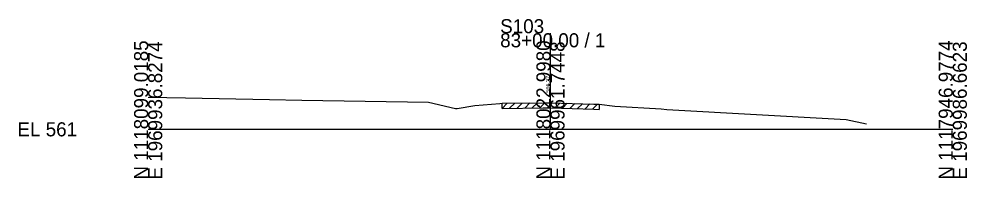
# Model space of a CAD drawing. Extents: x -26 to 163, y -10 to 45020.
# Drawn here: x -25.7 to 162.8, y 41990.3 to 42022 of the extents above; entities that cross this region are included whole.
import ezdxf

# ---------------------------------------------------------------- set-up
doc = ezdxf.new("R2010")
doc.units = 0
for name, color, linetype in [('RD_GPK_XS_Cell', 7, 'Continuous'), ('RD_XS_ExGround', 7, 'Continuous'), ('RD_XS_ExPaveRet', 7, 'Continuous'), ('RD_XS_TX_Elev_EX', 7, 'Continuous')]:
    doc.layers.add(name, color=color, linetype=linetype)

msp = doc.modelspace()

# ---------------------------------------------------------------- linework, layer by layer
at = {"layer": 'RD_GPK_XS_Cell'}
for p, q in [((80, 42000), (80, 42019.11)), ((0, 42000), (80, 42000)), ((80, 42000), (160, 42000))]:
    msp.add_line(p, q, dxfattribs=at)
at = {"layer": 'RD_XS_ExGround'}
for p, q in [((0, 42006.37), (7.41, 42006.25)), ((7.41, 42006.25), (24.15, 42005.93)), ((24.15, 42005.93), (30.59, 42005.82)), ((30.59, 42005.82), (55.78, 42005.38)), ((55.78, 42005.38), (61.11, 42004.11)), ((64.95, 42004.77), (69.96, 42005.14)), ((69.96, 42005.14), (70.38, 42005.17)), ((70.38, 42005.17), (78.58, 42005.28)), ((78.58, 42005.28), (79.59, 42005.29)), ((79.59, 42005.29), (80, 42005.27)), ((80, 42005.27), (88.65, 42005.01)), ((61.11, 42004.11), (61.48, 42004.16)), ((61.48, 42004.16), (64.95, 42004.77)), ((88.65, 42005.01), (89.69, 42004.97)), ((89.69, 42004.97), (92.77, 42004.61)), ((92.77, 42004.61), (102.03, 42004.07)), ((102.03, 42004.07), (103.17, 42003.94)), ((103.17, 42003.94), (137.61, 42002.03)), ((137.61, 42002.03), (138.78, 42001.97)), ((138.78, 42001.97), (142.88, 42001.1))]:
    msp.add_line(p, q, dxfattribs=at)
at = {"layer": 'RD_XS_ExPaveRet'}
for p, q in [((70.38, 42004.17), (71.39, 42005.19)), ((70.38, 42004.17), (70.38, 42005.17)), ((71.88, 42004.19), (72.89, 42005.21)), ((73.38, 42004.21), (74.39, 42005.23)), ((74.88, 42004.23), (75.89, 42005.25)), ((76.38, 42004.25), (77.39, 42005.27)), ((77.88, 42004.27), (78.89, 42005.28)), ((79.38, 42004.29), (80.36, 42005.26)), ((80.88, 42004.25), (81.85, 42005.22)), ((82.38, 42004.2), (83.35, 42005.17)), ((83.88, 42004.16), (84.85, 42005.13)), ((85.38, 42004.11), (86.35, 42005.08)), ((70.38, 42004.17), (78.58, 42004.28)), ((78.58, 42004.28), (79.59, 42004.29)), ((79.59, 42004.29), (80, 42004.27)), ((80, 42004.27), (88.65, 42004.01)), ((86.88, 42004.07), (87.85, 42005.04)), ((88.38, 42004.02), (89.35, 42004.99)), ((88.65, 42004.01), (89.69, 42003.97)), ((89.69, 42004.97), (89.69, 42003.97))]:
    msp.add_line(p, q, dxfattribs=at)

# ---------------------------------------------------------------- texts
at = {"layer": 'RD_GPK_XS_Cell'}
for s, p in [('S103', (70, 42019.11)), ('83+00.00 / 1', (70, 42016.31)), ('EL 561', (-26, 41998.6))]:
    msp.add_text(s, height=2.8, dxfattribs=at).set_placement(p)
for s, p in [('N 1118099.0185', (0, 41990)), ('E 1969936.8274', (2.8, 41990)), ('N 1118022.9980', (80, 41990)), ('E 1969961.7448', (82.8, 41990)), ('N 1117946.9774', (160, 41990)), ('E 1969986.6623', (162.8, 41990))]:
    msp.add_text(s, height=2.8, rotation=90, dxfattribs=at).set_placement(p)
at = {"layer": 'RD_XS_TX_Elev_EX'}
msp.add_text('566.27', height=0.8, rotation=90, dxfattribs=at).set_placement((79.9, 42007.27))

doc.saveas('drawing.dxf')
